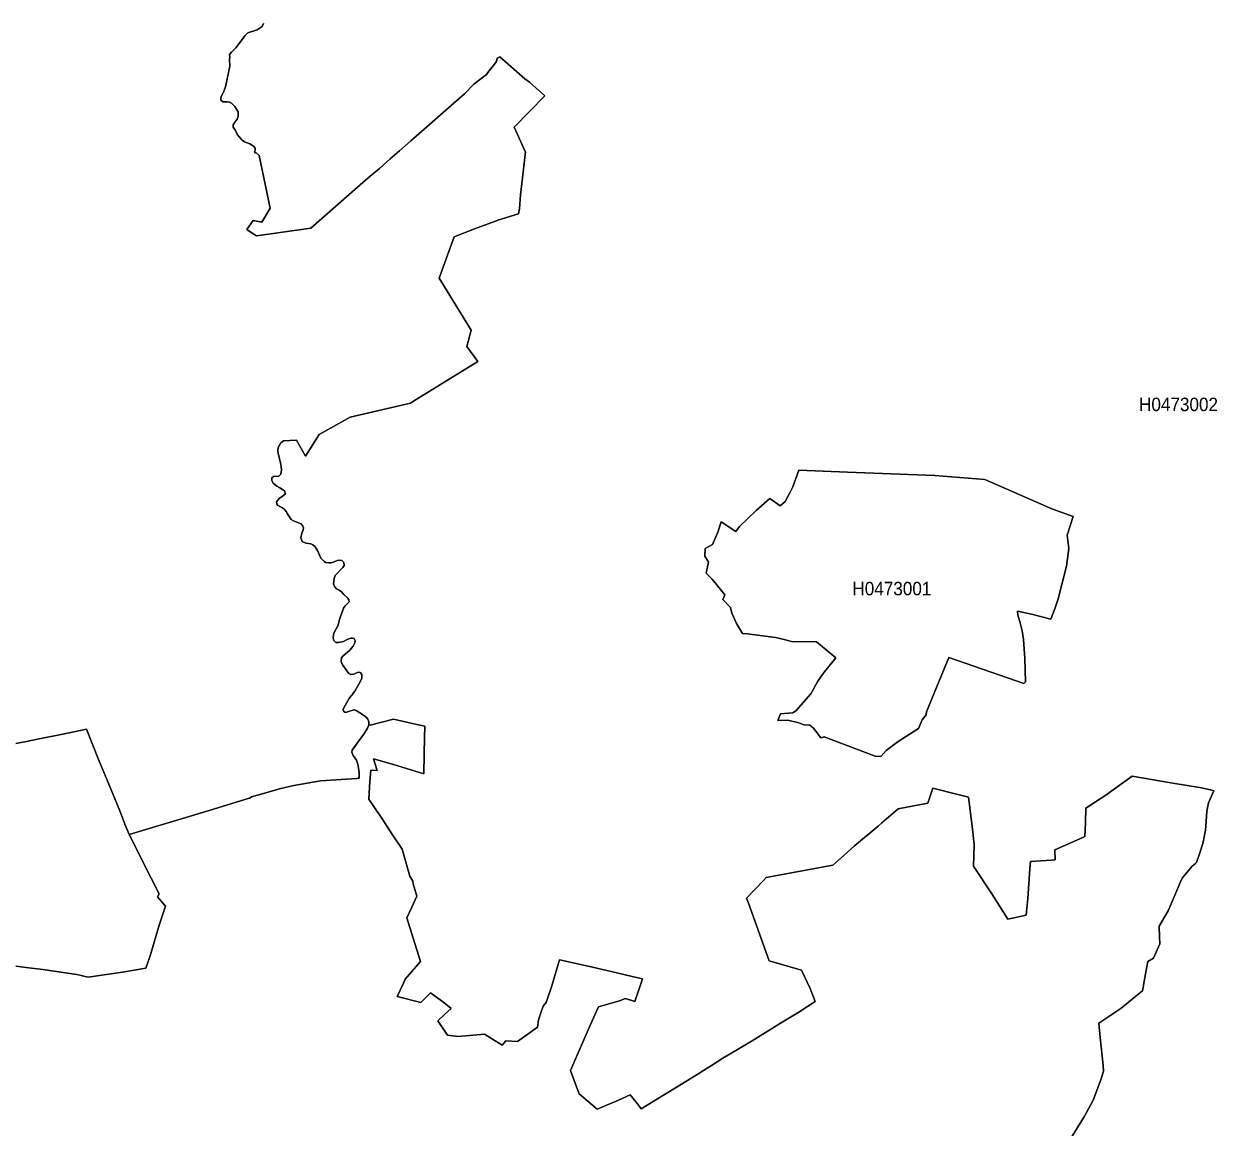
# Model space of a CAD drawing. Extents: x 369010 to 739155, y 6377141 to 6616555.
# Drawn here: x 680791 to 689653, y 6446883 to 6455073 of the extents above; entities that cross this region are included whole.
import ezdxf
from ezdxf.enums import TextEntityAlignment as Align

# ---------------------------------------------------------------- set-up
doc = ezdxf.new("R2010")
doc.units = 0
doc.header["$LTSCALE"] = 40
doc.layers.add('1', color=7, linetype='Continuous', lineweight=13)
doc.layers.add('2', color=7, linetype='Continuous')

msp = doc.modelspace()

# ---------------------------------------------------------------- linework, layer by layer
at = {"layer": '1'}
for points in [[(682382.92, 6454387.66), (682381.76, 6454420.1), (682356.61, 6454460.65), (682333.11, 6454483.49), (682317.88, 6454492.43), (682301.82, 6454493.58), (682267.73, 6454494.91), (682253.83, 6454506.99), (682252.67, 6454523.38), (682259.46, 6454539.43), (682274.02, 6454565.25), (682288.58, 6454606.29), (682319.53, 6454760.54), (682318.87, 6454807.88), (682319.2, 6454826.41), (682317.55, 6454846.27), (682332.77, 6454862.99), (682363.89, 6454895.92), (682433.73, 6454986.79), (682453.43, 6455006.48), (682524.43, 6455029.49), (682561.5, 6455052.99), (682571.27, 6455075.99)], [(682571.27, 6455075.99), (682561.5, 6455052.99), (682524.43, 6455029.49), (682453.43, 6455006.48), (682433.73, 6454986.79), (682363.89, 6454895.92), (682332.77, 6454862.99), (682317.55, 6454846.27), (682319.2, 6454826.41), (682318.87, 6454807.88), (682319.53, 6454760.54), (682288.58, 6454606.29), (682274.02, 6454565.25), (682259.46, 6454539.43), (682252.67, 6454523.38), (682253.83, 6454506.99), (682267.73, 6454494.91), (682301.82, 6454493.58), (682317.88, 6454492.43), (682333.11, 6454483.49), (682356.61, 6454460.65), (682381.76, 6454420.1), (682382.92, 6454387.66), (682375.14, 6454366.64), (682352.63, 6454337.18), (682344.86, 6454324.11), (682346.18, 6454307.06), (682361.74, 6454280.58), (682378.29, 6454248.8), (682412.22, 6454210.57), (682429.43, 6454197.99), (682468.98, 6454181.77), (682497.12, 6454166.38), (682508.7, 6454151.82), (682505.73, 6454117.06), (682515.49, 6454115.08), (682539.16, 6454096.04), (682619.59, 6453705.29), (682558.19, 6453602.18)], [(682847.99, 6451257.82), (682855.1, 6451292.08), (682865.7, 6451318.06), (682867.85, 6451332.29), (682862.72, 6451345.53), (682849.97, 6451361.42), (682818.53, 6451374.17), (682793.21, 6451383.1), (682775.99, 6451394.36), (682755.8, 6451423.49), (682744.88, 6451444.34), (682740.74, 6451450.46), (682727.17, 6451469.16), (682712.11, 6451480.58), (682676.86, 6451498.96), (682669.57, 6451510.54), (682667.92, 6451524.94), (682686.29, 6451548.77), (682711.78, 6451566.15), (682734.62, 6451583.53), (682727.34, 6451605.71), (682691.09, 6451628.88), (682669.24, 6451642.45), (682642.76, 6451662.8), (682632.01, 6451682.5), (682632.67, 6451703.68), (682645.58, 6451712.46), (682683.48, 6451715.77), (682699.03, 6451729.34), (682704.83, 6451761.94), (682698.7, 6451801.33), (682680.5, 6451886.9), (682677.52, 6451901.96), (682680.17, 6451929.1), (682698.54, 6451962.37), (682719.56, 6451978.75), (682815.88, 6451982.06), (682881.75, 6451864.88), (682982.87, 6452024.76), (683215.08, 6452153.36), (683661.61, 6452258.45), (683704.64, 6452283.94), (684161.92, 6452567.28), (684080.66, 6452679.33), (684112.11, 6452800.15), (683935.35, 6453088.46), (683875.11, 6453185.44), (683986.16, 6453493.61), (684138.26, 6453551.87), (684294.16, 6453609.13), (684299.95, 6453611.12), (684311.87, 6453614.92), (684464.47, 6453662.42), (684471.09, 6453699.5), (684479.69, 6453803.76), (684498.56, 6453972.58), (684514.12, 6454103.99), (684514.94, 6454120.87), (684443.78, 6454279.09), (684431.53, 6454307.39), (684660.26, 6454538.1), (684544.74, 6454639.72), (684511.97, 6454665.54), (684325.61, 6454829.72), (684304.75, 6454818.47), (684300.12, 6454792.98), (684275.96, 6454762.69), (684236.4, 6454712.55), (684225.31, 6454697.49), (684131.64, 6454626.82), (684063.78, 6454553.33), (683664.58, 6454204.45), (683579.52, 6454130.63), (683511.66, 6454072.54), (683432.05, 6454000.55), (683348.14, 6453929.55), (683269.36, 6453861.52), (682922.96, 6453555.84), (682694.57, 6453523.4), (682519.63, 6453499.07), (682487.35, 6453519.76), (682446.14, 6453547.73), (682494.64, 6453614.43), (682558.19, 6453602.18), (682619.59, 6453705.29), (682539.16, 6454096.04), (682515.49, 6454115.08), (682505.73, 6454117.06), (682508.7, 6454151.82), (682497.12, 6454166.38), (682468.98, 6454181.77), (682429.43, 6454197.99), (682412.22, 6454210.57), (682378.29, 6454248.8), (682361.74, 6454280.58), (682346.18, 6454307.06), (682344.86, 6454324.11), (682352.63, 6454337.18), (682375.14, 6454366.64), (682382.92, 6454387.66)], [(682558.19, 6453602.18), (682494.64, 6453614.43), (682446.14, 6453547.73), (682487.35, 6453519.76), (682519.63, 6453499.07), (682694.57, 6453523.4), (682922.96, 6453555.84), (683269.36, 6453861.52), (683348.14, 6453929.55), (683432.05, 6454000.55), (683511.66, 6454072.54), (683579.52, 6454130.63), (683664.58, 6454204.45), (684063.78, 6454553.33), (684131.64, 6454626.82), (684225.31, 6454697.49), (684236.4, 6454712.55), (684275.96, 6454762.69), (684300.12, 6454792.98), (684304.75, 6454818.47), (684325.61, 6454829.72), (684511.97, 6454665.54), (684544.74, 6454639.72), (684660.26, 6454538.1), (684431.53, 6454307.39), (684443.78, 6454279.09), (684514.94, 6454120.87), (684514.12, 6454103.99), (684498.56, 6453972.58), (684479.69, 6453803.76), (684471.09, 6453699.5), (684464.47, 6453662.42), (684311.87, 6453614.92), (684299.95, 6453611.12), (684294.16, 6453609.13), (684138.26, 6453551.87), (683986.16, 6453493.61), (683875.11, 6453185.44), (683935.35, 6453088.46), (684112.11, 6452800.15), (684080.66, 6452679.33), (684161.92, 6452567.28), (683704.64, 6452283.94), (683661.61, 6452258.45), (683215.08, 6452153.36), (682982.87, 6452024.76), (682881.75, 6451864.88), (682815.88, 6451982.06), (682719.56, 6451978.75), (682698.54, 6451962.37), (682680.17, 6451929.1), (682677.52, 6451901.96), (682680.5, 6451886.9), (682698.7, 6451801.33), (682704.83, 6451761.94), (682699.03, 6451729.34), (682683.48, 6451715.77), (682645.58, 6451712.46), (682632.67, 6451703.68), (682632.01, 6451682.5), (682642.76, 6451662.8), (682669.24, 6451642.45), (682691.09, 6451628.88), (682727.34, 6451605.71), (682734.62, 6451583.53), (682711.78, 6451566.15), (682686.29, 6451548.77), (682667.92, 6451524.94), (682669.57, 6451510.54), (682676.86, 6451498.96), (682712.11, 6451480.58), (682727.17, 6451469.16), (682740.74, 6451450.46), (682744.88, 6451444.34), (682755.8, 6451423.49), (682775.99, 6451394.36), (682793.21, 6451383.1), (682818.53, 6451374.17), (682849.97, 6451361.42), (682862.72, 6451345.53), (682867.85, 6451332.29), (682865.7, 6451318.06), (682855.1, 6451292.08), (682847.99, 6451257.82), (682858.75, 6451231.67), (682884.07, 6451218.09), (682921.8, 6451213.79), (682937.53, 6451207.01), (682950.93, 6451193.43), (682972.61, 6451162.82), (682995.78, 6451106.71), (683015.15, 6451088.01), (683019.95, 6451081.55), (683034.18, 6451074.11), (683052.88, 6451072.62), (683073.9, 6451072.62), (683095.58, 6451080.06), (683125.37, 6451091.32), (683152.35, 6451089.83), (683166.58, 6451074.77)], [(683262.91, 6449471.2), (683264.07, 6449471.37), (683272.84, 6449473.02), (683281.61, 6449474.68), (683280.78, 6449505.62), (683280.62, 6449510.09), (683278.3, 6449531.94), (683270.52, 6449577.29), (683261.91, 6449608.57), (683236.76, 6449643.16), (683234.77, 6449647.79), (683226.66, 6449666.33), (683229.64, 6449681.22), (683240.07, 6449699.43), (683313.05, 6449797.24), (683315.21, 6449800.22), (683343.51, 6449843.75), (683351.62, 6449869.24), (683353.11, 6449892.41), (683345.66, 6449911.11), (683335.89, 6449924.52), (683314.21, 6449942.56), (683258.93, 6449977.31), (683247.02, 6449980.95), (683240.23, 6449980.29), (683195.38, 6449965.23), (683181.98, 6449962.25), (683174.36, 6449963.74), (683165.42, 6449971.35), (683160.96, 6449984.76), (683169.23, 6450001.31), (683210.28, 6450070.82), (683226, 6450088.86), (683249.5, 6450120.31), (683287.57, 6450188.33), (683300.31, 6450215.31), (683301.8, 6450231.86), (683299.48, 6450243.77), (683287.57, 6450257.34), (683272.67, 6450259.5), (683240.23, 6450244.77), (683219.54, 6450244.6), (683205.31, 6450251.22), (683189.59, 6450269.92), (683158.97, 6450311.63), (683150.03, 6450328.84), (683146.23, 6450343.9), (683149.04, 6450366.08), (683162.45, 6450382.8), (683209.12, 6450422.52), (683235.27, 6450454.62), (683247.85, 6450477.3), (683250.82, 6450496.83), (683244.2, 6450509.57), (683232.12, 6450512.88), (683218.72, 6450512.88), (683191.24, 6450503.45), (683165.59, 6450489.38), (683125.21, 6450481.93), (683107.99, 6450481.93), (683091.61, 6450496.17), (683087.8, 6450514.87), (683089.29, 6450535.06), (683093.1, 6450549.96), (683125.21, 6450608.38), (683138.12, 6450661.67), (683154.67, 6450705.86), (683165.09, 6450735.15), (683176.35, 6450753.03), (683206.64, 6450783.81), (683205.31, 6450797.88), (683196.37, 6450809.96), (683166.42, 6450838.43), (683150.69, 6450857.13), (683131.33, 6450869.05), (683111.8, 6450879.64), (683096.91, 6450896.02), (683090.12, 6450916.22), (683091.61, 6450933.43), (683094.75, 6450955.77), (683103.69, 6450978.94), (683159.8, 6451038.19), (683168.73, 6451052.43), (683166.58, 6451074.77), (683152.35, 6451089.83), (683125.37, 6451091.32), (683095.58, 6451080.06), (683073.9, 6451072.62), (683052.88, 6451072.62), (683034.18, 6451074.11), (683019.95, 6451081.55), (683015.15, 6451088.01), (682995.78, 6451106.71), (682972.61, 6451162.82), (682950.93, 6451193.43), (682937.53, 6451207.01), (682921.8, 6451213.79), (682884.07, 6451218.09), (682858.75, 6451231.67), (682847.99, 6451257.82)], [(683166.58, 6451074.77), (683168.73, 6451052.43), (683159.8, 6451038.19), (683103.69, 6450978.94), (683094.75, 6450955.77), (683091.61, 6450933.43), (683090.12, 6450916.22), (683096.91, 6450896.02), (683111.8, 6450879.64), (683131.33, 6450869.05), (683150.69, 6450857.13), (683166.42, 6450838.43), (683196.37, 6450809.96), (683205.31, 6450797.88), (683206.64, 6450783.81), (683176.35, 6450753.03), (683165.09, 6450735.15), (683154.67, 6450705.86), (683138.12, 6450661.67), (683125.21, 6450608.38), (683093.1, 6450549.96), (683089.29, 6450535.06), (683087.8, 6450514.87), (683091.61, 6450496.17), (683107.99, 6450481.93), (683125.21, 6450481.93), (683165.59, 6450489.38), (683191.24, 6450503.45), (683218.72, 6450512.88), (683232.12, 6450512.88), (683244.2, 6450509.57), (683250.82, 6450496.83), (683247.85, 6450477.3), (683235.27, 6450454.62), (683209.12, 6450422.52), (683162.45, 6450382.8), (683149.04, 6450366.08), (683146.23, 6450343.9), (683150.03, 6450328.84), (683158.97, 6450311.63), (683189.59, 6450269.92), (683205.31, 6450251.22), (683219.54, 6450244.6), (683240.23, 6450244.77), (683272.67, 6450259.5), (683287.57, 6450257.34), (683299.48, 6450243.77), (683301.8, 6450231.86), (683300.31, 6450215.31), (683287.57, 6450188.33), (683249.5, 6450120.31), (683226, 6450088.86), (683210.28, 6450070.82), (683169.23, 6450001.31), (683160.96, 6449984.76), (683165.42, 6449971.35), (683174.36, 6449963.74), (683181.98, 6449962.25), (683195.38, 6449965.23), (683240.23, 6449980.29), (683247.02, 6449980.95), (683258.93, 6449977.31), (683314.21, 6449942.56), (683335.89, 6449924.52), (683345.66, 6449911.11), (683353.11, 6449892.41), (683351.62, 6449869.24), (683362.21, 6449867.25), (683536.48, 6449912.43), (683687.42, 6449876.52), (683768.52, 6449860.3), (683765.54, 6449773.41), (683764.22, 6449651.93), (683760.58, 6449505.96), (683535, 6449574.97), (683386.87, 6449617.01), (683414.51, 6449530.12), (683366.68, 6449533.93), (683360.39, 6449448.53), (683353.6, 6449316.78), (683388.69, 6449262.67), (683462.01, 6449157.9), (683524.24, 6449059.59), (683601.36, 6448947.05), (683656.14, 6448747.45), (683678.49, 6448710.38), (683683.12, 6448690.35), (683708.44, 6448597.84), (683671.54, 6448516.9), (683634.46, 6448436.8), (683682.29, 6448284.87), (683737.08, 6448113.07), (683622.88, 6447982), (683609.8, 6447952.7), (683562.8, 6447854.06), (683738.9, 6447807.22), (683811.39, 6447880.54), (683910.52, 6447808.55), (683965.31, 6447763.03), (683914.5, 6447719.01)], [(686798.57, 6448827.22), (686304.04, 6448737.36), (686283.69, 6448715.18), (686158.56, 6448581.78), (686171.64, 6448546.69), (686324.9, 6448118.37), (686567.03, 6448048.36), (686629.26, 6447912.32), (686668.32, 6447815.33), (686547.17, 6447736.06), (686409.8, 6447655.29), (686199.28, 6447524.38), (685981.48, 6447395.78), (685898.06, 6447340.17), (685752.58, 6447248.65), (685375.73, 6447020.25), (685366.3, 6447030.51), (685357.53, 6447042.59), (685294.63, 6447123.86), (685206.09, 6447083.47), (685048.53, 6447017.11), (684914.47, 6447129.48), (684880.87, 6447221.34), (684850.59, 6447303.93), (685000.04, 6447645.86), (685057.47, 6447775.45), (685214.7, 6447821.62), (685259.38, 6447837.18), (685328.4, 6447816.82), (685363.15, 6447916.46), (685385.5, 6447983.48), (685309.03, 6448000.37), (685152.47, 6448038.76), (684980.51, 6448078.32), (684769.65, 6448124), (684712.39, 6447932.01), (684676.64, 6447830.56), (684669.69, 6447807.72), (684646.19, 6447781.07), (684631.13, 6447732.08), (684613.42, 6447679.78), (684605.31, 6447625.83), (684544.4, 6447580.15), (684457.85, 6447519.25), (684369.96, 6447524.71), (684343.65, 6447490.94), (684270.83, 6447535.63), (684212.73, 6447572.21), (684015.29, 6447554.83), (683938, 6447565.59), (683865.18, 6447673.5), (683914.5, 6447719.01), (683965.31, 6447763.03), (683910.52, 6447808.55), (683811.39, 6447880.54), (683738.9, 6447807.22), (683562.8, 6447854.06), (683609.8, 6447952.7), (683622.88, 6447982), (683737.08, 6448113.07), (683682.29, 6448284.87), (683634.46, 6448436.8), (683671.54, 6448516.9), (683708.44, 6448597.84), (683683.12, 6448690.35), (683678.49, 6448710.38), (683656.14, 6448747.45), (683601.36, 6448947.05), (683524.24, 6449059.59), (683462.01, 6449157.9), (683388.69, 6449262.67), (683353.6, 6449316.78), (683360.39, 6449448.53), (683366.68, 6449533.93), (683414.51, 6449530.12), (683386.87, 6449617.01), (683535, 6449574.97), (683760.58, 6449505.96), (683764.22, 6449651.93), (683765.54, 6449773.41), (683768.52, 6449860.3), (683687.42, 6449876.52), (683536.48, 6449912.43), (683362.21, 6449867.25), (683351.62, 6449869.24), (683343.51, 6449843.75), (683315.21, 6449800.22), (683313.05, 6449797.24), (683240.07, 6449699.43), (683229.64, 6449681.22), (683226.66, 6449666.33), (683234.77, 6449647.79), (683236.76, 6449643.16), (683261.91, 6449608.57), (683270.52, 6449577.29), (683278.3, 6449531.94), (683280.62, 6449510.09), (683280.78, 6449505.62), (683281.61, 6449474.68), (683272.84, 6449473.02)], [(680730.03, 6448077.66), (680826.52, 6448066.4), (680931.29, 6448052.67), (681185.17, 6448015.26), (681267.76, 6447996.89), (681523.96, 6448034.46), (681697.4, 6448062.1), (681727.69, 6448153.95), (681794.39, 6448383.01), (681841.56, 6448522.7), (681783.14, 6448592.37), (681794.39, 6448614.22), (681736.13, 6448731.56), (681573.11, 6449056.61), (681540.18, 6449133.24), (681502.77, 6449231.22), (681403.8, 6449472.52), (681349.18, 6449600.96), (681256.01, 6449837.46), (681079.41, 6449800.72), (680892.72, 6449763.81), (680809.14, 6449746.43), (680731.36, 6449730.88)], [(680731.36, 6449730.88), (680809.14, 6449746.43), (680892.72, 6449763.81), (681079.41, 6449800.72), (681256.01, 6449837.46), (681349.18, 6449600.96), (681403.8, 6449472.52), (681502.77, 6449231.22), (681540.18, 6449133.24), (681573.11, 6449056.61), (682166.28, 6449234.86), (682464.18, 6449324.4), (682468.32, 6449326.55), (682482.39, 6449334.16), (682570.44, 6449359.65), (682688.11, 6449393.74), (682688.44, 6449393.91), (682794.7, 6449419.89), (682992.8, 6449453.33), (683262.91, 6449471.2)], [(683272.84, 6449473.02), (683264.07, 6449471.37), (683262.91, 6449471.2), (682992.8, 6449453.33), (682794.7, 6449419.89), (682688.44, 6449393.91), (682688.11, 6449393.74), (682570.44, 6449359.65), (682482.39, 6449334.16), (682468.32, 6449326.55), (682464.18, 6449324.4), (682166.28, 6449234.86), (681573.11, 6449056.61), (681736.13, 6448731.56), (681794.39, 6448614.22), (681783.14, 6448592.37), (681841.56, 6448522.7), (681794.39, 6448383.01), (681727.69, 6448153.95), (681697.4, 6448062.1), (681523.96, 6448034.46), (681267.76, 6447996.89), (681185.17, 6448015.26), (680931.29, 6448052.67), (680826.52, 6448066.4), (680730.03, 6448077.66)], [(683914.5, 6447719.01), (683865.18, 6447673.5), (683938, 6447565.59), (684015.29, 6447554.83), (684212.73, 6447572.21), (684270.83, 6447535.63), (684343.65, 6447490.94), (684369.96, 6447524.71), (684457.85, 6447519.25), (684544.4, 6447580.15), (684605.31, 6447625.83), (684613.42, 6447679.78), (684631.13, 6447732.08), (684646.19, 6447781.07), (684669.69, 6447807.72), (684676.64, 6447830.56), (684712.39, 6447932.01), (684769.65, 6448124), (684980.51, 6448078.32), (685152.47, 6448038.76), (685309.03, 6448000.37), (685385.5, 6447983.48), (685363.15, 6447916.46), (685328.4, 6447816.82), (685259.38, 6447837.18), (685214.7, 6447821.62), (685057.47, 6447775.45), (685000.04, 6447645.86), (684850.59, 6447303.93), (684880.87, 6447221.34), (684914.47, 6447129.48), (685048.53, 6447017.11), (685206.09, 6447083.47), (685294.63, 6447123.86), (685357.53, 6447042.59), (685366.3, 6447030.51), (685375.73, 6447020.25), (685752.58, 6447248.65), (685898.06, 6447340.17), (685981.48, 6447395.78), (686199.28, 6447524.38), (686409.8, 6447655.29), (686547.17, 6447736.06), (686668.32, 6447815.33), (686629.26, 6447912.32), (686567.03, 6448048.36), (686324.9, 6448118.37), (686171.64, 6448546.69), (686158.56, 6448581.78), (686283.69, 6448715.18), (686304.04, 6448737.36), (686798.57, 6448827.22), (686882.31, 6448902.36), (686959.77, 6448970.22), (687134.21, 6449117.19), (687163.01, 6449142.34), (687283.99, 6449245.95), (687505.11, 6449287.33), (687541.18, 6449399.54), (687727.87, 6449351.87), (687805, 6449332.84), (687833.3, 6449117.02), (687849.19, 6448981.64), (687844.39, 6448819.61), (687978.28, 6448614.88), (688099.26, 6448426.54), (688235.31, 6448456.99), (688247.39, 6448581.62), (688261.79, 6448801.9), (688266.42, 6448854.86), (688420.51, 6448865.79), (688448.97, 6448867.61), (688447.32, 6448940.93), (688632.85, 6449022.35), (688669.92, 6449041.88), (688675.38, 6449145.49), (688677.37, 6449252.07), (688790.91, 6449324.56), (688818.71, 6449343.43), (689020.96, 6449489.24), (689235.78, 6449452.66), (689323.33, 6449437.27), (689415.19, 6449422.38), (689537.66, 6449400.86), (689614.12, 6449383.48), (689627.69, 6449380.01), (689588.63, 6449291.3), (689575.56, 6449229.56), (689567.62, 6449116.86), (689566.29, 6449087.89), (689546.93, 6448989.91), (689525.58, 6448927.19), (689498.77, 6448847.25), (689492.97, 6448841.46), (689468.15, 6448820.11), (689393.01, 6448732.56), (689380.93, 6448704.92), (689332.93, 6448592.04), (689288.41, 6448490.09), (689221.71, 6448374.9)], [(688522.95, 6446732.44), (688668.43, 6446965.14), (688714.28, 6447051.2), (688731.82, 6447083.8), (688789.91, 6447234.08), (688808.12, 6447297.8), (688805.47, 6447339.67), (688784.62, 6447547.38), (688774.36, 6447655.95), (688819.7, 6447685.74), (688936.22, 6447764.36), (688993.98, 6447809.71), (689049.26, 6447855.55), (689097.25, 6447894.28), (689127.87, 6448060.11), (689138.13, 6448112.08), (689180.01, 6448137.07), (689226.18, 6448242.83), (689224.03, 6448293.14), (689221.71, 6448374.9), (689288.41, 6448490.09), (689332.93, 6448592.04), (689380.93, 6448704.92), (689393.01, 6448732.56), (689468.15, 6448820.11), (689492.97, 6448841.46), (689498.77, 6448847.25), (689525.58, 6448927.19), (689546.93, 6448989.91), (689566.29, 6449087.89), (689567.62, 6449116.86), (689575.56, 6449229.56), (689588.63, 6449291.3), (689627.69, 6449380.01), (689614.12, 6449383.48), (689537.66, 6449400.86), (689415.19, 6449422.38), (689323.33, 6449437.27), (689235.78, 6449452.66), (689020.96, 6449489.24), (688818.71, 6449343.43), (688790.91, 6449324.56), (688677.37, 6449252.07), (688675.38, 6449145.49), (688669.92, 6449041.88), (688632.85, 6449022.35), (688447.32, 6448940.93), (688448.97, 6448867.61), (688420.51, 6448865.79), (688266.42, 6448854.86), (688261.79, 6448801.9), (688247.39, 6448581.62), (688235.31, 6448456.99), (688099.26, 6448426.54), (687978.28, 6448614.88), (687844.39, 6448819.61), (687849.19, 6448981.64), (687833.3, 6449117.02), (687805, 6449332.84), (687727.87, 6449351.87), (687541.18, 6449399.54), (687505.11, 6449287.33), (687283.99, 6449245.95), (687163.01, 6449142.34), (687134.21, 6449117.19), (686959.77, 6448970.22), (686882.31, 6448902.36), (686798.57, 6448827.22)], [(689221.71, 6448374.9), (689224.03, 6448293.14), (689226.18, 6448242.83), (689180.01, 6448137.07), (689138.13, 6448112.08), (689127.87, 6448060.11), (689097.25, 6447894.28), (689049.26, 6447855.55), (688993.98, 6447809.71), (688936.22, 6447764.36), (688819.7, 6447685.74), (688774.36, 6447655.95), (688784.62, 6447547.38), (688805.47, 6447339.67), (688808.12, 6447297.8), (688789.91, 6447234.08), (688731.82, 6447083.8), (688714.28, 6447051.2), (688668.43, 6446965.14), (688522.95, 6446732.44)]]:
    msp.add_lwpolyline(points, dxfattribs=at)
for points in [[(687113.52, 6449636.87), (687154.24, 6449634.06), (687194.95, 6449680.4), (687283.5, 6449745.11), (687434.6, 6449842.09), (687462.74, 6449906.64), (687492.2, 6449943.22), (687495.01, 6449965.73), (687660.02, 6450368.89), (687787.95, 6450325.37), (688216.77, 6450177.74), (688229.35, 6450188), (688225.21, 6450361.45), (688214.62, 6450501.96), (688204.03, 6450567.5), (688189.13, 6450626.75), (688172.25, 6450686), (688170.1, 6450713.47), (688273.71, 6450692.29), (688417.53, 6450654.22), (688449.31, 6450738.96), (688472.48, 6450804.5), (688535.86, 6451058.38), (688537.02, 6451067.82), (688550.76, 6451178.87), (688539.67, 6451278.01), (688583.2, 6451417.2), (688425.97, 6451471.98), (687928.46, 6451691.11), (687555.25, 6451719.57), (686907.8, 6451745.22), (686546.84, 6451759.62), (686501.65, 6451636.32), (686483.45, 6451602.56), (686443.4, 6451528.08), (686408.14, 6451494.32), (686331.85, 6451548.94), (686228.24, 6451460.06), (686105.6, 6451341.56), (686078.13, 6451305.65), (685970.39, 6451375.49), (685943.91, 6451299.03), (685903.85, 6451209.16), (685850.4, 6451178.21), (685849.07, 6451120.61), (685875.22, 6451077.09), (685858.34, 6450994.66), (685902.7, 6450952.3), (685995.71, 6450833.96), (685980.98, 6450800.03), (686037.91, 6450740.78), (686048.5, 6450698.41), (686082.43, 6450622.28), (686126.79, 6450548.3), (686164.36, 6450544.49), (686373.72, 6450517.85), (686437.27, 6450501.96), (686491.89, 6450488.55), (686491.06, 6450488.39), (686678.25, 6450485.24), (686819.92, 6450366.74), (686726.91, 6450250.39), (686686.36, 6450194.62), (686635.88, 6450099.12), (686526.98, 6449976.98), (686502.65, 6449959.6), (686409.63, 6449951), (686390.6, 6449902.34), (686465.08, 6449903.83), (686545.18, 6449884.13), (686583.08, 6449870.06), (686628.1, 6449867.25), (686654.75, 6449844.74), (686710.35, 6449772.91), (686734.52, 6449781.52)], [(687154.24, 6449634.06), (687113.52, 6449636.87), (686734.52, 6449781.52), (686710.35, 6449772.91), (686654.75, 6449844.74), (686628.1, 6449867.25), (686583.08, 6449870.06), (686545.18, 6449884.13), (686465.08, 6449903.83), (686390.6, 6449902.34), (686409.63, 6449951), (686502.65, 6449959.6), (686526.98, 6449976.98), (686635.88, 6450099.12), (686686.36, 6450194.62), (686726.91, 6450250.39), (686819.92, 6450366.74), (686678.25, 6450485.24), (686491.06, 6450488.39), (686491.89, 6450488.55), (686437.27, 6450501.96), (686371.57, 6450518.01), (686164.36, 6450544.49), (686126.79, 6450548.3), (686082.43, 6450622.28), (686048.5, 6450698.41), (686037.91, 6450740.78), (685980.98, 6450800.03), (685995.71, 6450833.96), (685902.7, 6450952.3), (685858.34, 6450994.66), (685875.22, 6451077.09), (685849.07, 6451120.61), (685850.4, 6451178.21), (685903.85, 6451209.16), (685943.91, 6451299.03), (685970.39, 6451375.49), (686078.13, 6451305.65), (686105.6, 6451341.56), (686228.24, 6451460.06), (686331.85, 6451548.94), (686408.14, 6451494.32), (686443.4, 6451528.08), (686483.45, 6451602.56), (686501.65, 6451636.32), (686546.84, 6451759.62), (686907.8, 6451745.22), (687555.25, 6451719.57), (687928.46, 6451691.11), (688425.97, 6451471.98), (688583.2, 6451417.2), (688539.67, 6451278.01), (688550.76, 6451178.87), (688537.02, 6451067.82), (688535.86, 6451058.38), (688472.48, 6450804.5), (688449.31, 6450738.96), (688417.53, 6450654.22), (688273.71, 6450692.29), (688170.1, 6450713.47), (688172.25, 6450686), (688189.13, 6450626.75), (688204.03, 6450567.5), (688214.62, 6450501.96), (688225.21, 6450361.45), (688229.35, 6450188), (688216.77, 6450177.74), (687787.95, 6450325.37), (687660.02, 6450368.89), (687495.01, 6449965.73), (687492.2, 6449943.22), (687462.74, 6449906.64), (687434.6, 6449842.09), (687283.5, 6449745.11), (687194.95, 6449680.4)]]:
    msp.add_lwpolyline(points, close=True, dxfattribs=at)

# ---------------------------------------------------------------- texts
at = {"layer": '2', "width": 0.95}
for s, p in [('H0473002', (689365.78, 6452198.48)), ('H0473001', (687237.12, 6450831.31))]:
    msp.add_text(s, height=100, dxfattribs=at).set_placement(p, align=Align.CENTER)

doc.saveas('drawing.dxf')
